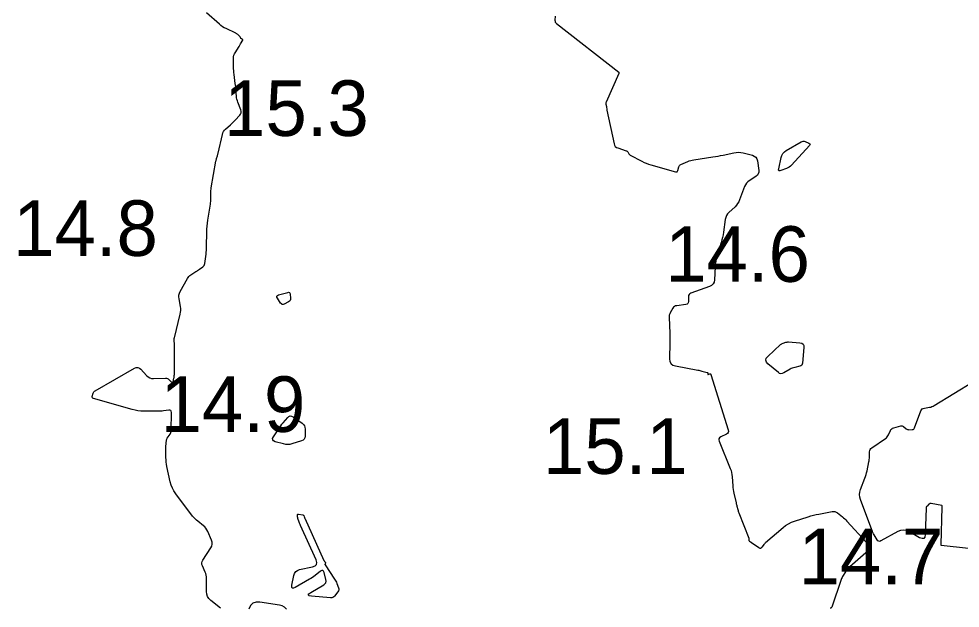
# Model space of a CAD drawing. Extents: x 1023796 to 1112670, y 656573 to 837340.
# Drawn here: x 1101180.3 to 1101264.9, y 689859.6 to 689912.6 of the extents above; entities that cross this region are included whole.
import ezdxf

# ---------------------------------------------------------------- set-up
doc = ezdxf.new("R2010")
doc.units = 0
doc.layers.add('V-CHAN-CONT-15FT', color=7, linetype='Continuous')
doc.layers.add('V-TOPO-SOUN', color=7, linetype='Continuous')

msp = doc.modelspace()

# ---------------------------------------------------------------- linework, layer by layer
at = {"layer": 'V-CHAN-CONT-15FT'}
for points in [[(1101198.395, 689859.569), (1101197.508, 689860.275), (1101197.339, 689860.44), (1101197.219, 689860.629), (1101197.147, 689860.841), (1101197.122, 689861.076), (1101197.122, 689862.255), (1101197.115, 689862.404), (1101197.093, 689862.549), (1101197.056, 689862.691), (1101197.004, 689862.83), (1101196.766, 689863.38), (1101196.724, 689863.516), (1101196.718, 689863.649), (1101196.746, 689863.779), (1101196.81, 689863.907), (1101197.517, 689865), (1101197.602, 689865.168), (1101197.64, 689865.341), (1101197.633, 689865.518), (1101197.579, 689865.699), (1101197.244, 689866.493), (1101197.171, 689866.638), (1101197.083, 689866.771), (1101196.978, 689866.891), (1101196.857, 689866.999), (1101196.34, 689867.406), (1101196.215, 689867.512), (1101196.097, 689867.625), (1101195.987, 689867.745), (1101195.884, 689867.873), (1101194.369, 689869.884), (1101194.201, 689870.132), (1101194.063, 689870.394), (1101193.954, 689870.669), (1101193.875, 689870.958), (1101193.573, 689872.33), (1101193.535, 689872.531), (1101193.508, 689872.732), (1101193.491, 689872.935), (1101193.486, 689873.139), (1101193.486, 689874.262), (1101193.487, 689874.314), (1101193.489, 689874.367), (1101193.493, 689874.419), (1101193.499, 689874.472), (1101193.525, 689874.681), (1101193.534, 689874.732), (1101193.549, 689874.781), (1101193.57, 689874.827), (1101193.597, 689874.872), (1101193.847, 689875.24), (1101193.892, 689875.318), (1101193.925, 689875.399), (1101193.945, 689875.485), (1101193.952, 689875.575), (1101193.971, 689877.209), (1101193.957, 689877.312), (1101193.913, 689877.381), (1101193.839, 689877.415), (1101193.735, 689877.415), (1101193.258, 689877.344), (1101193.139, 689877.329), (1101193.019, 689877.318), (1101192.899, 689877.311), (1101192.779, 689877.31), (1101191.467, 689877.315), (1101191.209, 689877.325), (1101190.954, 689877.352), (1101190.701, 689877.396), (1101190.451, 689877.458), (1101186.97, 689878.441), (1101186.908, 689878.468), (1101186.869, 689878.509), (1101186.854, 689878.563), (1101186.86, 689878.63), (1101186.934, 689878.924), (1101186.958, 689878.993), (1101186.994, 689879.054), (1101187.042, 689879.105), (1101187.102, 689879.147), (1101190.654, 689881.181), (1101190.814, 689881.245), (1101190.964, 689881.251), (1101191.104, 689881.197), (1101191.234, 689881.084), (1101191.736, 689880.515), (1101191.87, 689880.391), (1101192.019, 689880.305), (1101192.185, 689880.256), (1101192.366, 689880.244), (1101193.455, 689880.283), (1101193.537, 689880.278), (1101193.611, 689880.256), (1101193.679, 689880.218), (1101193.74, 689880.164), (1101193.972, 689879.912), (1101194.024, 689879.869), (1101194.066, 689879.861), (1101194.099, 689879.889), (1101194.123, 689879.952), (1101194.2, 689880.276), (1101194.216, 689880.357), (1101194.228, 689880.439), (1101194.235, 689880.521), (1101194.238, 689880.604), (1101194.238, 689883.373), (1101194.237, 689883.419), (1101194.237, 689883.465), (1101194.235, 689883.512), (1101194.234, 689883.558), (1101194.226, 689883.743), (1101194.226, 689883.789), (1101194.229, 689883.834), (1101194.235, 689883.88), (1101194.244, 689883.925), (1101194.768, 689886.04), (1101194.801, 689886.212), (1101194.816, 689886.384), (1101194.812, 689886.557), (1101194.789, 689886.731), (1101194.66, 689887.427), (1101194.642, 689887.598), (1101194.654, 689887.765), (1101194.696, 689887.927), (1101194.767, 689888.084), (1101195.418, 689889.255), (1101195.481, 689889.354), (1101195.554, 689889.443), (1101195.638, 689889.522), (1101195.732, 689889.592), (1101196.17, 689889.878), (1101196.249, 689889.93), (1101196.329, 689889.982), (1101196.407, 689890.036), (1101196.486, 689890.089), (1101196.799, 689890.304), (1101196.869, 689890.363), (1101196.923, 689890.432), (1101196.96, 689890.511), (1101196.981, 689890.6), (1101197.091, 689891.446), (1101197.11, 689891.619), (1101197.125, 689891.791), (1101197.134, 689891.965), (1101197.139, 689892.138), (1101197.151, 689893.426), (1101197.159, 689893.699), (1101197.177, 689893.97), (1101197.205, 689894.24), (1101197.243, 689894.51), (1101197.477, 689895.959), (1101197.494, 689896.08), (1101197.506, 689896.202), (1101197.513, 689896.324), (1101197.516, 689896.446), (1101197.515, 689896.937), (1101197.517, 689897.059), (1101197.525, 689897.181), (1101197.538, 689897.303), (1101197.556, 689897.424), (1101197.979, 689899.832), (1101197.99, 689899.891), (1101198.004, 689899.951), (1101198.019, 689900.009), (1101198.036, 689900.068), (1101198.107, 689900.3), (1101198.124, 689900.358), (1101198.14, 689900.416), (1101198.156, 689900.475), (1101198.17, 689900.534), (1101198.561, 689902.222), (1101198.604, 689902.36), (1101198.667, 689902.487), (1101198.748, 689902.603), (1101198.849, 689902.707), (1101199.291, 689903.101), (1101199.4, 689903.201), (1101199.507, 689903.303), (1101199.612, 689903.408), (1101199.714, 689903.515), (1101200.118, 689903.95), (1101200.2, 689904.063), (1101200.243, 689904.182), (1101200.247, 689904.31), (1101200.213, 689904.444), (1101199.949, 689905.122), (1101199.902, 689905.256), (1101199.865, 689905.393), (1101199.839, 689905.531), (1101199.823, 689905.673), (1101199.78, 689906.242), (1101199.768, 689906.384), (1101199.755, 689906.526), (1101199.739, 689906.668), (1101199.721, 689906.809), (1101199.614, 689907.62), (1101199.594, 689907.793), (1101199.579, 689907.966), (1101199.569, 689908.14), (1101199.564, 689908.314), (1101199.555, 689909.091), (1101199.562, 689909.222), (1101199.588, 689909.348), (1101199.633, 689909.468), (1101199.696, 689909.583), (1101200.052, 689910.137), (1101200.091, 689910.197), (1101200.128, 689910.259), (1101200.165, 689910.32), (1101200.201, 689910.382), (1101200.389, 689910.713), (1101200.397, 689910.733), (1101200.396, 689910.751), (1101200.387, 689910.766), (1101200.369, 689910.779), (1101200.269, 689910.832), (1101200.254, 689910.841), (1101200.241, 689910.852), (1101200.23, 689910.865), (1101200.22, 689910.88), (1101200.186, 689910.943), (1101200.177, 689910.958), (1101200.167, 689910.973), (1101200.157, 689910.987), (1101200.145, 689911), (1101199.936, 689911.213), (1101199.896, 689911.251), (1101199.853, 689911.285), (1101199.807, 689911.314), (1101199.758, 689911.34), (1101198.885, 689911.747), (1101198.726, 689911.828), (1101198.575, 689911.92), (1101198.43, 689912.023), (1101198.294, 689912.137), (1101197.128, 689913.184)], [(1101228.491, 689912.883), (1101228.47, 689912.51), (1101228.475, 689912.421), (1101228.499, 689912.341), (1101228.543, 689912.27), (1101228.607, 689912.208), (1101234.203, 689907.841), (1101234.211, 689907.833), (1101234.216, 689907.825), (1101234.218, 689907.815), (1101234.218, 689907.805), (1101234.212, 689907.76), (1101234.21, 689907.749), (1101234.207, 689907.738), (1101234.204, 689907.727), (1101234.199, 689907.716), (1101233.068, 689905.121), (1101233.054, 689905.08), (1101233.046, 689905.039), (1101233.046, 689904.996), (1101233.053, 689904.953), (1101233.102, 689904.749), (1101233.108, 689904.721), (1101233.112, 689904.693), (1101233.115, 689904.665), (1101233.116, 689904.637), (1101233.118, 689904.524), (1101233.119, 689904.496), (1101233.121, 689904.468), (1101233.125, 689904.44), (1101233.131, 689904.412), (1101233.778, 689901.384), (1101233.822, 689901.253), (1101233.894, 689901.145), (1101233.992, 689901.063), (1101234.118, 689901.004), (1101234.867, 689900.756), (1101234.909, 689900.738), (1101234.947, 689900.714), (1101234.979, 689900.683), (1101235.006, 689900.646), (1101235.106, 689900.485), (1101235.133, 689900.447), (1101235.164, 689900.413), (1101235.2, 689900.384), (1101235.24, 689900.36), (1101236.287, 689899.806), (1101236.478, 689899.712), (1101236.673, 689899.628), (1101236.872, 689899.555), (1101237.075, 689899.492), (1101239.322, 689898.865), (1101239.394, 689898.856), (1101239.451, 689898.872), (1101239.493, 689898.914), (1101239.52, 689898.982), (1101239.598, 689899.305), (1101239.625, 689899.379), (1101239.666, 689899.441), (1101239.721, 689899.492), (1101239.79, 689899.529), (1101240.411, 689899.787), (1101240.541, 689899.836), (1101240.673, 689899.877), (1101240.808, 689899.91), (1101240.945, 689899.935), (1101242.666, 689900.195), (1101242.898, 689900.232), (1101243.13, 689900.272), (1101243.361, 689900.317), (1101243.591, 689900.366), (1101244.555, 689900.579), (1101244.762, 689900.612), (1101244.969, 689900.621), (1101245.176, 689900.605), (1101245.382, 689900.565), (1101246.221, 689900.351), (1101246.397, 689900.282), (1101246.531, 689900.175), (1101246.623, 689900.03), (1101246.672, 689899.847), (1101246.791, 689898.987), (1101246.794, 689898.82), (1101246.753, 689898.674), (1101246.668, 689898.548), (1101246.54, 689898.442), (1101245.94, 689898.058), (1101245.801, 689897.953), (1101245.684, 689897.831), (1101245.589, 689897.69), (1101245.515, 689897.532), (1101245.064, 689896.326), (1101244.989, 689896.156), (1101244.897, 689895.997), (1101244.787, 689895.851), (1101244.659, 689895.716), (1101244.113, 689895.2), (1101243.99, 689895.064), (1101243.895, 689894.914), (1101243.827, 689894.749), (1101243.787, 689894.57), (1101243.624, 689893.413), (1101243.587, 689893.182), (1101243.541, 689892.954), (1101243.486, 689892.727), (1101243.422, 689892.503), (1101243.062, 689891.327), (1101243.038, 689891.244), (1101243.015, 689891.161), (1101242.994, 689891.077), (1101242.976, 689890.993), (1101242.904, 689890.656), (1101242.888, 689890.572), (1101242.875, 689890.487), (1101242.866, 689890.402), (1101242.861, 689890.316), (1101242.811, 689889.139), (1101242.776, 689888.933), (1101242.691, 689888.764), (1101242.555, 689888.632), (1101242.369, 689888.538), (1101240.689, 689887.933), (1101240.596, 689887.886), (1101240.53, 689887.82), (1101240.489, 689887.735), (1101240.475, 689887.631), (1101240.47, 689887.18), (1101240.455, 689887.079), (1101240.413, 689887.003), (1101240.342, 689886.951), (1101240.244, 689886.923), (1101239.418, 689886.809), (1101239.309, 689886.782), (1101239.215, 689886.735), (1101239.135, 689886.666), (1101239.069, 689886.576), (1101238.834, 689886.174), (1101238.784, 689886.072), (1101238.749, 689885.965), (1101238.73, 689885.855), (1101238.727, 689885.74), (1101238.789, 689884.351), (1101238.791, 689884.28), (1101238.793, 689884.208), (1101238.795, 689884.136), (1101238.795, 689884.065), (1101238.795, 689883.778), (1101238.795, 689883.707), (1101238.795, 689883.635), (1101238.794, 689883.563), (1101238.794, 689883.492), (1101238.779, 689882.018), (1101238.81, 689881.776), (1101238.908, 689881.589), (1101239.072, 689881.458), (1101239.304, 689881.381), (1101241.324, 689881.008), (1101241.413, 689880.991), (1101241.502, 689880.972), (1101241.591, 689880.952), (1101241.679, 689880.93), (1101242.165, 689880.808), (1101242.184, 689880.8), (1101242.197, 689880.789), (1101242.205, 689880.773), (1101242.207, 689880.752), (1101242.206, 689880.663), (1101242.208, 689880.645), (1101242.216, 689880.633), (1101242.229, 689880.628), (1101242.248, 689880.629), (1101242.4, 689880.666), (1101242.43, 689880.669), (1101242.454, 689880.662), (1101242.473, 689880.645), (1101242.486, 689880.618), (1101244.057, 689875.621), (1101244.078, 689875.496), (1101244.057, 689875.39), (1101243.993, 689875.303), (1101243.888, 689875.234), (1101243.381, 689874.994), (1101243.277, 689874.925), (1101243.217, 689874.839), (1101243.203, 689874.735), (1101243.234, 689874.614), (1101244.236, 689872.159), (1101244.302, 689871.979), (1101244.352, 689871.795), (1101244.387, 689871.608), (1101244.407, 689871.417), (1101244.459, 689870.606), (1101244.473, 689870.434), (1101244.495, 689870.263), (1101244.524, 689870.093), (1101244.56, 689869.924), (1101244.761, 689869.064), (1101244.778, 689868.988), (1101244.797, 689868.912), (1101244.815, 689868.837), (1101244.834, 689868.761), (1101244.91, 689868.459), (1101244.93, 689868.384), (1101244.953, 689868.309), (1101244.977, 689868.236), (1101245.004, 689868.163), (1101245.89, 689865.872), (1101245.897, 689865.849), (1101245.903, 689865.826), (1101245.907, 689865.803), (1101245.908, 689865.779), (1101245.91, 689865.684), (1101245.913, 689865.661), (1101245.922, 689865.642), (1101245.935, 689865.625), (1101245.953, 689865.612), (1101246.047, 689865.557), (1101246.069, 689865.544), (1101246.091, 689865.53), (1101246.113, 689865.516), (1101246.135, 689865.502), (1101246.788, 689865.055), (1101246.801, 689865.046), (1101246.814, 689865.037), (1101246.826, 689865.027), (1101246.838, 689865.018), (1101246.887, 689864.979), (1101246.899, 689864.971), (1101246.911, 689864.968), (1101246.924, 689864.97), (1101246.937, 689864.976), (1101247.042, 689865.046), (1101247.063, 689865.062), (1101247.082, 689865.079), (1101247.1, 689865.097), (1101247.117, 689865.117), (1101247.273, 689865.327), (1101247.305, 689865.368), (1101247.339, 689865.407), (1101247.375, 689865.444), (1101247.414, 689865.48), (1101248.981, 689866.843), (1101249.214, 689867.027), (1101249.463, 689867.183), (1101249.727, 689867.314), (1101250.005, 689867.417), (1101251.252, 689867.809), (1101251.488, 689867.88), (1101251.726, 689867.943), (1101251.965, 689868.001), (1101252.207, 689868.051), (1101253.384, 689868.281), (1101253.518, 689868.293), (1101253.645, 689868.277), (1101253.764, 689868.232), (1101253.877, 689868.158), (1101254.312, 689867.804), (1101254.419, 689867.713), (1101254.523, 689867.619), (1101254.622, 689867.521), (1101254.719, 689867.419), (1101256.471, 689865.49), (1101256.634, 689865.249), (1101256.68, 689865.014), (1101256.609, 689864.786), (1101256.42, 689864.564), (1101254.987, 689863.301), (1101254.961, 689863.278), (1101254.936, 689863.254), (1101254.91, 689863.231), (1101254.886, 689863.207), (1101254.787, 689863.11), (1101254.763, 689863.085), (1101254.74, 689863.059), (1101254.719, 689863.032), (1101254.699, 689863.003), (1101254.391, 689862.537), (1101254.336, 689862.448), (1101254.287, 689862.357), (1101254.244, 689862.262), (1101254.208, 689862.164), (1101253.369, 689859.683), (1101253.346, 689859.637), (1101253.314, 689859.603), (1101253.272, 689859.583), (1101253.221, 689859.576)], [(1101273.316, 689864.112), (1101263.206, 689865.226), (1101263.199, 689865.228), (1101263.193, 689865.232), (1101263.19, 689865.237), (1101263.189, 689865.245), (1101263.188, 689865.278), (1101263.188, 689865.295), (1101263.188, 689865.311), (1101263.283, 689868.689), (1101263.284, 689868.701), (1101263.284, 689868.713), (1101263.284, 689868.725), (1101263.283, 689868.737), (1101263.282, 689868.785), (1101263.28, 689868.796), (1101263.275, 689868.804), (1101263.268, 689868.81), (1101263.257, 689868.814), (1101262.304, 689869.005), (1101262.247, 689869.011), (1101262.194, 689869.002), (1101262.145, 689868.981), (1101262.1, 689868.946), (1101261.928, 689868.779), (1101261.89, 689868.735), (1101261.862, 689868.687), (1101261.845, 689868.634), (1101261.838, 689868.576), (1101261.772, 689866.214), (1101261.734, 689865.986), (1101261.637, 689865.862), (1101261.481, 689865.842), (1101261.266, 689865.927), (1101260.286, 689866.476), (1101260.041, 689866.579), (1101259.796, 689866.613), (1101259.55, 689866.58), (1101259.305, 689866.478), (1101257.786, 689865.638), (1101257.681, 689865.598), (1101257.588, 689865.601), (1101257.507, 689865.647), (1101257.438, 689865.735), (1101257.184, 689866.173), (1101257.123, 689866.284), (1101257.067, 689866.397), (1101257.015, 689866.512), (1101256.968, 689866.629), (1101255.935, 689869.355), (1101255.872, 689869.581), (1101255.851, 689869.807), (1101255.874, 689870.032), (1101255.94, 689870.257), (1101256.341, 689871.284), (1101256.4, 689871.446), (1101256.453, 689871.611), (1101256.498, 689871.778), (1101256.537, 689871.947), (1101256.7, 689872.745), (1101256.72, 689872.857), (1101256.735, 689872.97), (1101256.745, 689873.083), (1101256.751, 689873.197), (1101256.761, 689873.654), (1101256.775, 689873.762), (1101256.812, 689873.858), (1101256.872, 689873.941), (1101256.955, 689874.012), (1101258.195, 689874.863), (1101258.278, 689874.928), (1101258.349, 689875.003), (1101258.41, 689875.086), (1101258.459, 689875.179), (1101258.634, 689875.568), (1101258.686, 689875.657), (1101258.752, 689875.728), (1101258.833, 689875.781), (1101258.929, 689875.816), (1101259.573, 689875.981), (1101259.641, 689875.991), (1101259.705, 689875.985), (1101259.766, 689875.962), (1101259.824, 689875.924), (1101260.046, 689875.737), (1101260.103, 689875.697), (1101260.165, 689875.669), (1101260.231, 689875.653), (1101260.301, 689875.65), (1101260.604, 689875.662), (1101260.673, 689875.673), (1101260.729, 689875.701), (1101260.774, 689875.746), (1101260.806, 689875.808), (1101261.382, 689877.343), (1101261.431, 689877.44), (1101261.5, 689877.515), (1101261.587, 689877.566), (1101261.692, 689877.595), (1101262.15, 689877.666), (1101262.262, 689877.689), (1101262.371, 689877.723), (1101262.475, 689877.768), (1101262.576, 689877.823), (1101266.101, 689879.99)], [(1101204.314, 689859.494), (1101204.146, 689859.668), (1101203.937, 689859.789), (1101203.685, 689859.856), (1101201.937, 689860.115), (1101201.588, 689860.119), (1101201.303, 689860.018), (1101201.082, 689859.811), (1101200.925, 689859.499)]]:
    msp.add_lwpolyline(points, dxfattribs=at)
for points in [[(1101250.789, 689901.615), (1101250.874, 689901.609), (1101250.961, 689901.582), (1101251.31, 689901.43), (1101251.378, 689901.388), (1101251.408, 689901.338), (1101251.4, 689901.28), (1101251.355, 689901.214), (1101249.734, 689899.464), (1101249.637, 689899.371), (1101249.531, 689899.29), (1101249.417, 689899.221), (1101249.294, 689899.166), (1101248.786, 689898.969), (1101248.679, 689898.942), (1101248.61, 689898.961), (1101248.58, 689899.026), (1101248.589, 689899.137), (1101248.803, 689900.144), (1101248.866, 689900.343), (1101248.965, 689900.516), (1101249.1, 689900.664), (1101249.27, 689900.785), (1101250.621, 689901.563), (1101250.704, 689901.6)], [(1101204.648, 689887.286), (1101204.595, 689887.22), (1101204.518, 689887.167), (1101204.11, 689886.958), (1101204.017, 689886.926), (1101203.933, 689886.929), (1101203.859, 689886.968), (1101203.794, 689887.043), (1101203.504, 689887.491), (1101203.459, 689887.588), (1101203.461, 689887.667), (1101203.511, 689887.728), (1101203.609, 689887.772), (1101204.429, 689888.009), (1101204.516, 689888.021), (1101204.58, 689888), (1101204.622, 689887.948), (1101204.642, 689887.863), (1101204.679, 689887.46), (1101204.676, 689887.367)], [(1101249.811, 689881.188), (1101249.706, 689881.141), (1101249.605, 689881.087), (1101249.038, 689880.754), (1101248.913, 689880.7), (1101248.79, 689880.689), (1101248.671, 689880.72), (1101248.556, 689880.794), (1101247.623, 689881.574), (1101247.477, 689881.737), (1101247.425, 689881.903), (1101247.468, 689882.071), (1101247.605, 689882.241), (1101248.754, 689883.309), (1101248.804, 689883.351), (1101248.857, 689883.386), (1101248.915, 689883.415), (1101248.976, 689883.437), (1101249.227, 689883.515), (1101249.29, 689883.531), (1101249.354, 689883.541), (1101249.418, 689883.545), (1101249.483, 689883.544), (1101250.504, 689883.467), (1101250.67, 689883.43), (1101250.783, 689883.349), (1101250.845, 689883.224), (1101250.854, 689883.054), (1101250.729, 689881.643), (1101250.706, 689881.539), (1101250.657, 689881.457), (1101250.582, 689881.398), (1101250.482, 689881.36), (1101250.031, 689881.256), (1101249.919, 689881.226)], [(1101205.917, 689874.783), (1101205.819, 689874.692), (1101205.682, 689874.631), (1101204.814, 689874.371), (1101204.627, 689874.329), (1101204.44, 689874.313), (1101204.252, 689874.324), (1101204.065, 689874.363), (1101203.312, 689874.569), (1101203.161, 689874.634), (1101203.083, 689874.728), (1101203.079, 689874.849), (1101203.149, 689874.999), (1101203.627, 689875.735), (1101203.718, 689875.87), (1101203.812, 689876.002), (1101203.911, 689876.131), (1101204.015, 689876.256), (1101204.436, 689876.752), (1101204.545, 689876.848), (1101204.66, 689876.89), (1101204.782, 689876.878), (1101204.911, 689876.811), (1101205.729, 689876.227), (1101205.846, 689876.123), (1101205.929, 689876.002), (1101205.979, 689875.864), (1101205.996, 689875.709), (1101205.996, 689875.053), (1101205.976, 689874.903)], [(1101207.834, 689863.69), (1101207.835, 689863.67), (1101207.829, 689863.649), (1101207.79, 689863.557), (1101207.784, 689863.534), (1101207.783, 689863.513), (1101207.788, 689863.491), (1101207.799, 689863.471), (1101208.652, 689862.195), (1101208.709, 689862.104), (1101208.762, 689862.011), (1101208.809, 689861.914), (1101208.851, 689861.815), (1101209.009, 689861.413), (1101209.035, 689861.315), (1101209.034, 689861.221), (1101209.007, 689861.13), (1101208.953, 689861.044), (1101208.655, 689860.671), (1101208.577, 689860.594), (1101208.489, 689860.541), (1101208.39, 689860.514), (1101208.281, 689860.512), (1101206.573, 689860.667), (1101206.36, 689860.706), (1101206.277, 689860.775), (1101206.323, 689860.871), (1101206.5, 689860.997), (1101207.667, 689861.674), (1101207.785, 689861.765), (1101207.858, 689861.875), (1101207.886, 689862.005), (1101207.87, 689862.153), (1101207.708, 689862.802), (1101207.659, 689862.922), (1101207.59, 689862.98), (1101207.5, 689862.977), (1101207.388, 689862.913), (1101206.899, 689862.533), (1101206.775, 689862.44), (1101206.648, 689862.352), (1101206.519, 689862.267), (1101206.386, 689862.188), (1101205.105, 689861.444), (1101204.943, 689861.375), (1101204.84, 689861.387), (1101204.795, 689861.48), (1101204.808, 689861.656), (1101204.979, 689862.523), (1101205.043, 689862.718), (1101205.15, 689862.872), (1101205.301, 689862.983), (1101205.495, 689863.051), (1101206.669, 689863.311), (1101206.889, 689863.395), (1101207.014, 689863.525), (1101207.044, 689863.704), (1101206.979, 689863.929), (1101205.577, 689867.031), (1101205.547, 689867.099), (1101205.519, 689867.168), (1101205.492, 689867.238), (1101205.468, 689867.309), (1101205.349, 689867.659), (1101205.337, 689867.697), (1101205.329, 689867.736), (1101205.323, 689867.775), (1101205.32, 689867.815), (1101205.315, 689867.976), (1101205.319, 689868.01), (1101205.333, 689868.033), (1101205.358, 689868.044), (1101205.392, 689868.043), (1101205.803, 689867.974), (1101205.829, 689867.967), (1101205.851, 689867.954), (1101205.868, 689867.935), (1101205.88, 689867.911), (1101205.919, 689867.802), (1101205.929, 689867.775), (1101205.94, 689867.748), (1101205.951, 689867.722), (1101205.963, 689867.695), (1101207.693, 689863.867), (1101207.703, 689863.846), (1101207.716, 689863.827), (1101207.73, 689863.808), (1101207.746, 689863.791), (1101207.813, 689863.725), (1101207.827, 689863.708)]]:
    msp.add_lwpolyline(points, close=True, dxfattribs=at)

# ---------------------------------------------------------------- texts
at = {"layer": 'V-TOPO-SOUN'}
for s, p in [('15.3 ', (1101198.712, 689902.09)), ('14.8 ', (1101179.742, 689891.29)), ('14.6 ', (1101238.384, 689888.96)), ('14.9 ', (1101193.002, 689875.45)), ('15.1 ', (1101227.387, 689871.67)), ('14.7 ', (1101250.382, 689861.73))]:
    msp.add_text(s, height=5, dxfattribs=at).set_placement(p)

doc.saveas('drawing.dxf')
